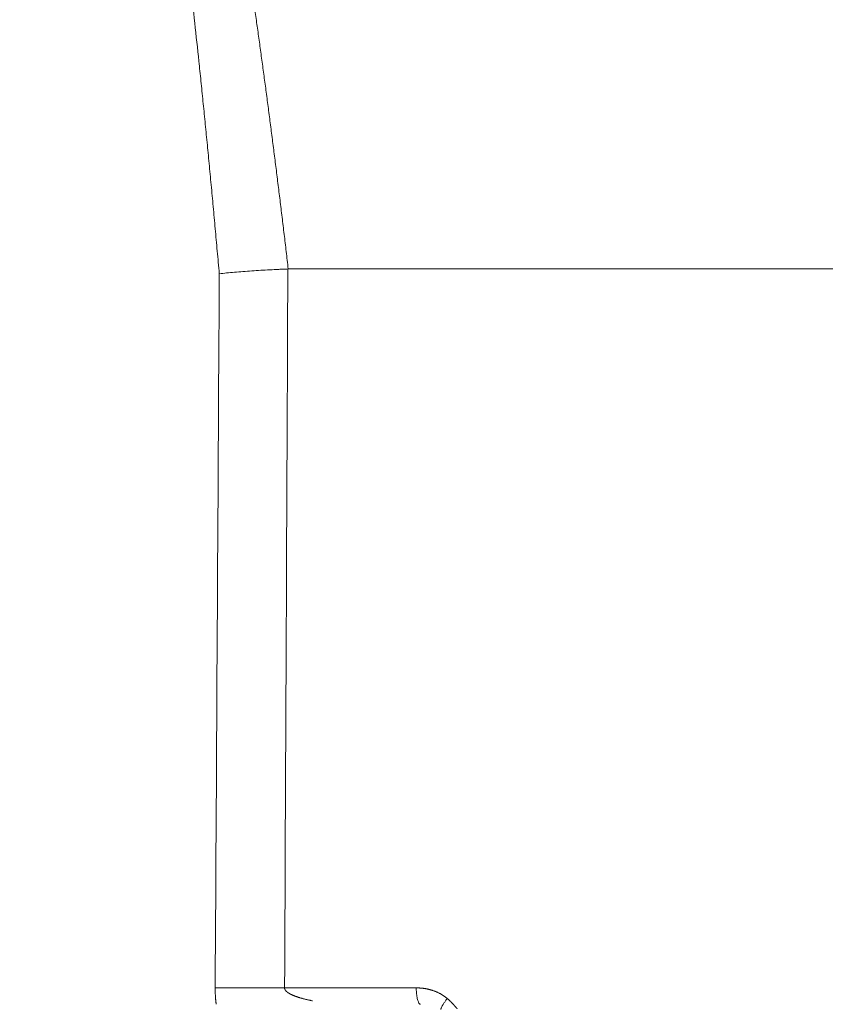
# Model space of a CAD drawing. Header units: millimetres. Extents: x 5437 to 18441, y -4466 to 3128.
# Tile 361 of 497: x 13738 to 13762, y -72 to -43. Entities that reach past the tile are written whole.
import ezdxf

# ---------------------------------------------------------------- set-up
doc = ezdxf.new("R2010")
doc.units = ezdxf.units.MM
doc.layers.add('1', color=7, linetype='Continuous', true_color=0xffffff)
doc.dimstyles.get("Standard").update_dxf_attribs({"dimtxt": 0.18, "dimasz": 0.18, "dimexe": 0.18, "dimexo": 0.0625, "dimgap": 0.09, "dimtad": 0, "dimtih": 1, "dimtoh": 1, "dimdec": 4, "dimzin": 0, "dimdsep": 46, "dimtxsty": 'Standard', "dimcen": 0.09, "dimadec": 0, "dimazin": 0, "dimtfac": 1, "dimtdec": 4, "dimtofl": 0, "dimtmove": 0, "dimatfit": 3, "dimfxl": 1, "dimtolj": 1, "dimtzin": 0, "dimarcsym": 0})

# ---------------------------------------------------------------- blocks, each defined once
blk = doc.blocks.new('*D3')
at = {"color": 0, "lineweight": -2, "transparency": 16777216}
for p, q in [((13674.147, 1169.564), (14135.36, 1169.564)), ((13833.147, -580.436), (14135.36, -580.436))]:
    blk.add_line(p, q, dxfattribs=at)
at = {"color": 0, "lineweight": 0, "transparency": 16777216}
for p, q in [((14135.18, 1089.564), (14135.18, 421.321)), ((14135.18, -500.436), (14135.18, 167.808))]:
    blk.add_line(p, q, dxfattribs=at)
at = {"color": 0, "lineweight": 20, "transparency": 16777216}
for points in [[(14121.847, 1089.564), (14148.514, 1089.564), (14135.18, 1169.564)], [(14121.847, -500.436), (14148.514, -500.436), (14135.18, -580.436)]]:
    blk.add_solid(points, dxfattribs=at)
at = {"layer": 'Defpoints', "color": 0, "lineweight": 20, "transparency": 16777216}
for p in [(13674.085, 1169.564), (13833.085, -580.436), (14135.18, -580.436)]:
    blk.add_point(p, dxfattribs=at)
at = {"color": 0, "lineweight": 20, "transparency": 16777216, "insert": (14135.18, 294.564), "char_height": 80, "attachment_point": 5, "rotation": 270}
blk.add_mtext('\\A1;1750', dxfattribs=at)
blk = doc.blocks.new('*D4')
at = {"color": 0, "lineweight": -2, "transparency": 16777216}
for p, q in [((13346.81, 234.502), (13346.81, -825.635)), ((13857.587, -64.498), (13857.587, -825.635))]:
    blk.add_line(p, q, dxfattribs=at)
at = {"color": 0, "lineweight": 0, "transparency": 16777216}
for p, q in [((13426.81, -825.455), (13508.775, -825.455)), ((13777.587, -825.455), (13695.622, -825.455))]:
    blk.add_line(p, q, dxfattribs=at)
at = {"color": 0, "lineweight": 20, "transparency": 16777216}
for points in [[(13426.81, -812.121), (13426.81, -838.788), (13346.81, -825.455)], [(13777.587, -812.121), (13777.587, -838.788), (13857.587, -825.455)]]:
    blk.add_solid(points, dxfattribs=at)
at = {"layer": 'Defpoints', "color": 0, "lineweight": 20, "transparency": 16777216}
for p in [(13346.81, 234.564), (13857.587, -64.436), (13346.81, -825.455)]:
    blk.add_point(p, dxfattribs=at)
at = {"color": 0, "lineweight": 20, "transparency": 16777216, "insert": (13602.199, -825.455), "char_height": 80, "attachment_point": 5}
blk.add_mtext('\\A1;515', dxfattribs=at)

msp = doc.modelspace()

# ---------------------------------------------------------------- linework, layer by layer
at = {"layer": '1', "color": 0, "lineweight": 20}
for p, q in [((13772.01754, -50.43566), (13745.61165, -50.43566)), ((13745.50229, -71.94439), (13749.43951, -71.94439))]:
    msp.add_line(p, q, dxfattribs=at)
for points, degree in [([(13742.93972, -44.22108), (13742.85888, -43.45981), (13742.77674, -42.69854), (13742.69334, -41.93727)], 3), ([(13743.42755, -71.94439), (13743.4689, -64.82257), (13743.50945, -57.7003), (13743.54922, -50.57764)], 3), ([(13745.60027, -50.4359), (13745.56824, -57.6054), (13745.53559, -64.7749), (13745.50229, -71.94439)], 3), ([(13745.61165, -50.43596), (13745.60786, -50.43596), (13745.60407, -50.43603), (13745.60029, -50.43618)], 3), ([(13750.36743, -72.26099), (13750.44557, -72.32678), (13750.52609, -72.41187), (13750.60821, -72.502), (13750.66519, -72.57356)], 4)]:
    msp.add_open_spline(points, degree=degree, dxfattribs=at)
for points, knots in [([(13744.49143, -41.835), (13744.50264, -41.91209), (13744.5251, -42.06653), (13744.55858, -42.29863), (13744.59199, -42.53159), (13744.6253, -42.7654), (13744.65852, -43.00006), (13744.69164, -43.23557), (13744.72468, -43.47193), (13744.75761, -43.70915), (13744.79046, -43.94721), (13744.82321, -44.18613), (13744.85587, -44.4259), (13744.88844, -44.66652), (13744.92091, -44.908), (13744.95329, -45.15032), (13744.98558, -45.3935), (13745.01777, -45.63753), (13745.04988, -45.88241), (13745.08188, -46.12815), (13745.1138, -46.37473), (13745.14562, -46.62217), (13745.17735, -46.87046), (13745.20898, -47.1196), (13745.24052, -47.36959), (13745.27197, -47.62043), (13745.30332, -47.87213), (13745.33458, -48.12468), (13745.36575, -48.37808), (13745.39682, -48.63233), (13745.4278, -48.88743), (13745.45869, -49.14339), (13745.48948, -49.40019), (13745.52018, -49.65785), (13745.55078, -49.91636), (13745.5813, -50.17572), (13745.60152, -50.34892), (13745.61165, -50.43566)], [0, 0, 0, 0, 0.02693383, 0.05396374, 0.08108976, 0.10831191, 0.13563021, 0.1630447, 0.19055539, 0.2181623, 0.24586546, 0.27366489, 0.30156061, 0.32955265, 0.35764103, 0.38582576, 0.41410687, 0.44248439, 0.47095832, 0.4995287, 0.52819554, 0.55695887, 0.58581869, 0.61477504, 0.64382794, 0.6729774, 0.70222344, 0.73156608, 0.76100534, 0.79054124, 0.8201738, 0.84990304, 0.87972897, 0.90965161, 0.93967099, 0.96978711, 1, 1, 1, 1]), ([(13743.54922, -50.5776), (13743.53921, -50.46422), (13743.51925, -50.23822), (13743.48909, -49.90042), (13743.4589, -49.56497), (13743.42865, -49.23187), (13743.39836, -48.90112), (13743.36802, -48.57272), (13743.33763, -48.24666), (13743.30721, -47.92296), (13743.27675, -47.60161), (13743.24625, -47.28261), (13743.21572, -46.96596), (13743.18516, -46.65166), (13743.15457, -46.33971), (13743.12396, -46.03011), (13743.09332, -45.72286), (13743.06266, -45.41796), (13743.03198, -45.1154), (13743.00128, -44.8152), (13742.97058, -44.51735), (13742.94998, -44.31958), (13742.93972, -44.22108)], [0, 0, 0, 0, 0.0534808, 0.10659517, 0.15934312, 0.21172465, 0.26373976, 0.31538845, 0.36667074, 0.41758663, 0.46813612, 0.51831921, 0.56813593, 0.61758626, 0.66667021, 0.7153878, 0.76373903, 0.8117239, 0.85934243, 0.90659461, 0.95348047, 1, 1, 1, 1]), ([(13743.54907, -50.5776), (13743.61844, -50.57038), (13743.69144, -50.56308), (13743.84389, -50.54855), (13743.92333, -50.54133), (13744.08753, -50.52722), (13744.17228, -50.52033), (13744.34569, -50.50714), (13744.43436, -50.50084), (13744.52419, -50.49496)], [0, 0, 0, 0, 0.25, 0.25, 0.5, 0.5, 0.75, 0.75, 1, 1, 1, 1]), ([(13744.52411, -50.49293), (13744.61292, -50.48717), (13744.70201, -50.48163), (13744.88072, -50.47106), (13744.97033, -50.46602), (13745.1501, -50.4565), (13745.24025, -50.452), (13745.37589, -50.4457), (13745.42112, -50.44367), (13745.511, -50.4398), (13745.55574, -50.43795), (13745.60029, -50.43618)], [0, 0, 0, 0, 0.25, 0.25, 0.5, 0.5, 0.75, 0.75, 0.875, 0.875, 1, 1, 1, 1]), ([(13743.45685, -72.43566), (13743.45574, -72.42668), (13743.45353, -72.40872), (13743.45044, -72.38172), (13743.44754, -72.35469), (13743.44484, -72.32761), (13743.44233, -72.3005), (13743.44001, -72.27334), (13743.4379, -72.24615), (13743.43597, -72.21892), (13743.43424, -72.19164), (13743.43271, -72.16433), (13743.43137, -72.13697), (13743.43023, -72.10958), (13743.42929, -72.08215), (13743.42854, -72.05467), (13743.42799, -72.02716), (13743.42764, -71.9996), (13743.42747, -71.97201), (13743.42752, -71.9536), (13743.42755, -71.94439)], [0, 0, 0, 0, 0.05536564, 0.11072839, 0.16609299, 0.22146417, 0.27684669, 0.33224527, 0.38766466, 0.4431096, 0.4985848, 0.554095, 0.60964491, 0.66523923, 0.72088266, 0.77657988, 0.83233558, 0.8881544, 0.944041, 1, 1, 1, 1]), ([(13745.50229, -71.94439), (13745.50224, -71.94588), (13745.50215, -71.94886), (13745.5023, -71.95335), (13745.50266, -71.95785), (13745.50326, -71.96237), (13745.50409, -71.9669), (13745.50514, -71.97144), (13745.50643, -71.97599), (13745.50794, -71.98056), (13745.50969, -71.98514), (13745.51166, -71.98972), (13745.51387, -71.99432), (13745.5163, -71.99894), (13745.51896, -72.00356), (13745.52186, -72.00819), (13745.52498, -72.01282), (13745.52833, -72.01747), (13745.53191, -72.02213), (13745.53573, -72.02679), (13745.53977, -72.03146), (13745.54404, -72.03614), (13745.54854, -72.04082), (13745.55328, -72.04551), (13745.55824, -72.05021), (13745.56343, -72.05491), (13745.56886, -72.05961), (13745.57451, -72.06432), (13745.5804, -72.06903), (13745.58652, -72.07374), (13745.59286, -72.07845), (13745.59944, -72.08317), (13745.60625, -72.08789), (13745.61329, -72.0926), (13745.62057, -72.09732), (13745.62807, -72.10204), (13745.6358, -72.10675), (13745.64377, -72.11146), (13745.65197, -72.11617), (13745.6604, -72.12088), (13745.66906, -72.12558), (13745.67795, -72.13027), (13745.68708, -72.13496), (13745.69643, -72.13965), (13745.70602, -72.14433), (13745.71584, -72.149), (13745.72589, -72.15366), (13745.73618, -72.15831), (13745.7467, -72.16295), (13745.75745, -72.16758), (13745.76843, -72.1722), (13745.77964, -72.17681), (13745.79109, -72.18141), (13745.80277, -72.18599), (13745.81468, -72.19056), (13745.82682, -72.19512), (13745.8392, -72.19965), (13745.85181, -72.20417), (13745.86465, -72.20868), (13745.8733, -72.21164), (13745.87766, -72.21313)], [0, 0, 0, 0, 0.00922642, 0.01848549, 0.02780046, 0.03719417, 0.04668886, 0.0563061, 0.06606663, 0.07599031, 0.08609603, 0.09640167, 0.10692411, 0.11767919, 0.12868178, 0.13994573, 0.15148398, 0.16330856, 0.17543064, 0.18786062, 0.20060812, 0.21368207, 0.22709075, 0.24084183, 0.25494244, 0.26939918, 0.28421818, 0.29940514, 0.31496536, 0.33090375, 0.3472249, 0.36393308, 0.38103227, 0.3985262, 0.41641834, 0.43471194, 0.45341005, 0.47251552, 0.49203103, 0.51195909, 0.53230206, 0.55306219, 0.57424155, 0.59584214, 0.61786581, 0.64031434, 0.66318938, 0.68649253, 0.71022528, 0.73438906, 0.7589852, 0.784015, 0.80947967, 0.83538038, 0.86171824, 0.88849429, 0.91570955, 0.94336498, 0.9714615, 1, 1, 1, 1]), ([(13749.43951, -71.94439), (13749.44675, -71.94442), (13749.4612, -71.94447), (13749.48285, -71.9449), (13749.5044, -71.94558), (13749.52588, -71.94655), (13749.54727, -71.94778), (13749.56858, -71.9493), (13749.5898, -71.95109), (13749.61095, -71.95315), (13749.63201, -71.9555), (13749.65298, -71.95811), (13749.67387, -71.961), (13749.69468, -71.96417), (13749.71541, -71.96761), (13749.73605, -71.97133), (13749.75661, -71.97533), (13749.77709, -71.9796), (13749.79748, -71.98414), (13749.8178, -71.98896), (13749.83802, -71.99406), (13749.85817, -71.99943), (13749.87823, -72.00508), (13749.89821, -72.011), (13749.91811, -72.0172), (13749.94295, -72.02531), (13749.97255, -72.03561), (13750.00664, -72.04844), (13750.04011, -72.06202), (13750.07297, -72.07635), (13750.1052, -72.09143), (13750.13682, -72.10725), (13750.16782, -72.12383), (13750.19821, -72.14116), (13750.22797, -72.15923), (13750.25712, -72.17806), (13750.28565, -72.19763), (13750.31355, -72.21797), (13750.34088, -72.239), (13750.35859, -72.25367), (13750.36743, -72.26099)], [0, 0, 0, 0, 0.02180817, 0.04353622, 0.06518749, 0.08676535, 0.1082732, 0.12971446, 0.15109262, 0.17241116, 0.19367362, 0.21488355, 0.23604453, 0.25716016, 0.27823408, 0.29926994, 0.32027141, 0.34124217, 0.36218594, 0.38310643, 0.40400738, 0.42489252, 0.44576561, 0.46663041, 0.48749067, 0.50835017, 0.54510983, 0.58152267, 0.61761075, 0.65339674, 0.68890389, 0.72415601, 0.7591774, 0.79399287, 0.82862767, 0.86310744, 0.89745816, 0.93170612, 0.96587783, 1, 1, 1, 1]), ([(13745.87766, -72.21313), (13745.88489, -72.21555), (13745.89974, -72.22054), (13745.92273, -72.22792), (13745.94703, -72.23549), (13745.97265, -72.24321), (13745.99958, -72.25106), (13746.02784, -72.25903), (13746.05742, -72.26711), (13746.08832, -72.27527), (13746.12056, -72.2835), (13746.15413, -72.29178), (13746.18904, -72.30009), (13746.22529, -72.30841), (13746.26288, -72.31671), (13746.30181, -72.32499), (13746.32825, -72.33032), (13746.34168, -72.33303)], [0, 0, 0, 0, 0.04763352, 0.0979755, 0.15102908, 0.20679707, 0.26528197, 0.32648606, 0.39041147, 0.45706015, 0.52643396, 0.59853468, 0.67336401, 0.7509236, 0.83121507, 0.91424001, 1, 1, 1, 1])]:
    msp.add_open_spline(points, degree=3, knots=knots, dxfattribs=at)
for points, weights in [([(13743.42755, -71.94439), (13744.35027, -71.9347), (13745.50229, -71.94439)], [1, 0.904622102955, 1]), ([(13749.43951, -71.94439), (13749.44168, -72.43566), (13749.56625, -72.43566)], [1, 0.713250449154, 1]), ([(13750.36743, -72.26099), (13750.19203, -72.48663), (13750.17181, -72.59397)], [1, 0.864652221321, 1])]:
    msp.add_rational_spline(points, weights, degree=2, dxfattribs=at)

# ---------------------------------------------------------------- dimensions: what is measured, and where the dimension line sits
at = {"color": 0, "lineweight": 20}
dim = msp.add_linear_dim(base=(14135.18029, -580.43566), p1=(13674.08476, 1169.56434), p2=(13833.08476, -580.43566), angle=90, dimstyle='Standard', override={"dimtxt": 80, "dimasz": 80, "dimdec": 0, "dimlwd": 0}, dxfattribs=at)
dim.commit()
dim.dimension.update_dxf_attribs({"geometry": '*D3', "text_midpoint": (14135.18029, 294.56434), "text_rotation": 270})
dim = msp.add_linear_dim(base=(13346.81039, -825.45454), p1=(13857.58667, -64.43566), p2=(13346.81039, 234.56434), text='515', dimstyle='Standard', override={"dimtxt": 80, "dimasz": 80, "dimdec": 0, "dimlwd": 0}, dxfattribs=at)
dim.commit()
dim.dimension.update_dxf_attribs({"geometry": '*D4', "text_midpoint": (13602.19853, -825.45454)})

doc.saveas('drawing.dxf')
